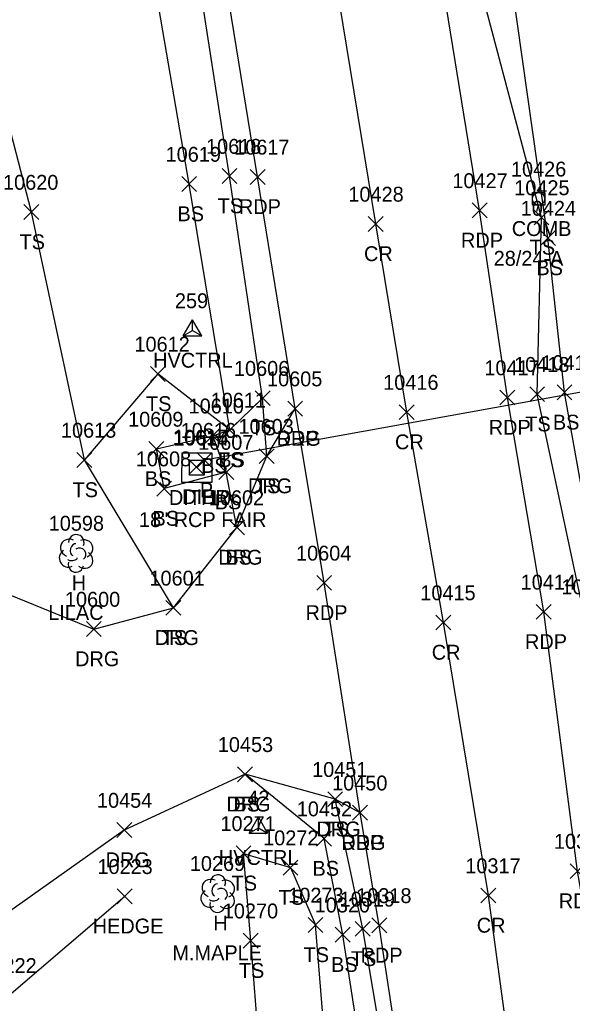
# Model space of a CAD drawing. Extents: x 1439173 to 1457902, y 641926 to 659889.
# Drawn here: x 1448100.1 to 1448174.4, y 647159.4 to 647291.7 of the extents above; entities that cross this region are included whole.
import ezdxf

# ---------------------------------------------------------------- set-up
doc = ezdxf.new("R2010")
doc.units = 0
for name, color, linetype in [('C_A', 7, 'Continuous'), ('C_I', 7, 'Continuous'), ('CPSM', 7, 'Continuous'), ('D_A', 7, 'Continuous'), ('D_C', 7, 'Continuous'), ('D_I', 7, 'Continuous'), ('D_TIC', 7, 'Continuous'), ('DCP', 7, 'Continuous'), ('DS', 7, 'Continuous'), ('L_A', 7, 'Continuous'), ('L_C', 7, 'Continuous'), ('L_I', 7, 'Continuous'), ('L_TIC', 7, 'Continuous'), ('LAHR', 7, 'Continuous'), ('LELB', 7, 'Continuous'), ('LTD', 7, 'Continuous'), ('P_A', 7, 'Continuous'), ('P_I', 7, 'Continuous'), ('P_TIC', 7, 'Continuous'), ('PET', 7, 'Continuous'), ('PRC', 7, 'Continuous'), ('R_A', 7, 'Continuous'), ('R_I', 7, 'Continuous'), ('R_TIC', 7, 'Continuous'), ('RDG', 7, 'Continuous'), ('U_A', 7, 'Continuous'), ('U_C', 7, 'Continuous'), ('U_I', 7, 'Continuous'), ('UP', 7, 'Continuous')]:
    doc.layers.add(name, color=color, linetype=linetype)

msp = doc.modelspace()

# ---------------------------------------------------------------- linework, layer by layer
at = {"layer": 'CPSM'}
for p, q in [((1448122.08, 647249.2), (1448123.33, 647251.36)), ((1448124.58, 647249.2), (1448123.33, 647251.36)), ((1448123.33, 647249.92), (1448123.33, 647251.36)), ((1448122.08, 647249.2), (1448123.33, 647249.92)), ((1448122.08, 647249.2), (1448124.58, 647249.2)), ((1448123.33, 647249.92), (1448123.33, 647249.92)), ((1448123.33, 647249.92), (1448124.58, 647249.2)), ((1448130.93, 647182.31), (1448132.18, 647184.48)), ((1448133.43, 647182.31), (1448132.18, 647184.48)), ((1448132.18, 647183.03), (1448132.18, 647184.48)), ((1448130.93, 647182.31), (1448132.18, 647183.03)), ((1448132.18, 647183.03), (1448132.18, 647183.03)), ((1448132.18, 647183.03), (1448133.43, 647182.31)), ((1448130.93, 647182.31), (1448133.43, 647182.31))]:
    msp.add_line(p, q, dxfattribs=at)
at = {"layer": 'D_TIC'}
for points in [[(1448123.94, 647231.48), (1448125.94, 647233.48)], [(1448125.94, 647231.48), (1448123.94, 647233.48)], [(1448122.84, 647230.56), (1448124.84, 647232.56)], [(1448124.84, 647230.56), (1448122.84, 647232.56)]]:
    msp.add_lwpolyline(points, dxfattribs=at)
at = {"layer": 'DCP'}
msp.add_lwpolyline([(1448193.73, 647244.88), (1448124.94, 647232.48)], dxfattribs=at)
at = {"layer": 'DS'}
for p, q in [((1448121.91, 647233.47), (1448125.91, 647233.47)), ((1448121.91, 647229.47), (1448121.92, 647233.47)), ((1448125.91, 647233.47), (1448125.91, 647229.47)), ((1448122.91, 647232.47), (1448124.91, 647232.47)), ((1448122.91, 647230.47), (1448122.91, 647232.47)), ((1448123.91, 647231.48), (1448123.91, 647231.48)), ((1448124.91, 647232.47), (1448124.91, 647230.47)), ((1448124.91, 647230.47), (1448122.91, 647230.47)), ((1448125.91, 647229.47), (1448121.91, 647229.47)), ((1448124.41, 647229.47), (1448124.91, 647229.47))]:
    msp.add_line(p, q, dxfattribs=at)
at = {"layer": 'L_TIC'}
for points in [[(1448127.3, 647269.69), (1448129.3, 647271.69)], [(1448129.3, 647269.69), (1448127.3, 647271.69)], [(1448121.87, 647268.62), (1448123.87, 647270.62)], [(1448123.87, 647268.62), (1448121.87, 647270.62)], [(1448100.66, 647264.85), (1448102.66, 647266.85)], [(1448102.66, 647264.85), (1448100.66, 647266.85)], [(1448169.26, 647264.12), (1448171.26, 647266.12)], [(1448171.26, 647264.12), (1448169.26, 647266.12)], [(1448170.13, 647261.36), (1448172.13, 647263.36)], [(1448172.13, 647261.36), (1448170.13, 647263.36)], [(1448117.67, 647243.08), (1448119.67, 647245.08)], [(1448119.67, 647243.08), (1448117.67, 647245.08)], [(1448168.68, 647240.35), (1448170.68, 647242.35)], [(1448170.68, 647240.35), (1448168.68, 647242.35)], [(1448172.35, 647240.59), (1448174.35, 647242.59)], [(1448174.35, 647240.59), (1448172.35, 647242.59)], [(1448131.75, 647239.82), (1448133.75, 647241.82)], [(1448133.75, 647239.82), (1448131.75, 647241.82)], [(1448131.75, 647239.82), (1448133.75, 647241.82)], [(1448133.75, 647239.82), (1448131.75, 647241.82)], [(1448125.04, 647234.76), (1448127.04, 647236.76)], [(1448127.04, 647234.76), (1448125.04, 647236.76)], [(1448125.04, 647234.76), (1448127.04, 647236.76)], [(1448127.04, 647234.76), (1448125.04, 647236.76)], [(1448127.35, 647235.54), (1448129.35, 647237.54)], [(1448129.35, 647235.54), (1448127.35, 647237.54)], [(1448127.35, 647235.54), (1448129.35, 647237.54)], [(1448129.35, 647235.54), (1448127.35, 647237.54)], [(1448117.47, 647232.98), (1448119.47, 647234.98)], [(1448119.47, 647232.98), (1448117.47, 647234.98)], [(1448107.79, 647231.5), (1448109.79, 647233.5)], [(1448109.79, 647231.5), (1448107.79, 647233.5)], [(1448107.79, 647231.5), (1448109.79, 647233.5)], [(1448109.79, 647231.5), (1448107.79, 647233.5)], [(1448132.3, 647232.02), (1448134.3, 647234.02)], [(1448134.3, 647232.02), (1448132.3, 647234.02)], [(1448126.87, 647229.87), (1448128.87, 647231.87)], [(1448128.87, 647229.87), (1448126.87, 647231.87)], [(1448126.87, 647229.87), (1448128.87, 647231.87)], [(1448128.87, 647229.87), (1448126.87, 647231.87)], [(1448118.51, 647227.65), (1448120.51, 647229.65)], [(1448120.51, 647227.65), (1448118.51, 647229.65)], [(1448128.31, 647222.42), (1448130.31, 647224.42)], [(1448130.31, 647222.42), (1448128.31, 647224.42)], [(1448119.76, 647211.61), (1448121.76, 647213.61)], [(1448121.76, 647211.61), (1448119.76, 647213.61)], [(1448129.4, 647189.22), (1448131.4, 647191.22)], [(1448131.4, 647189.22), (1448129.4, 647191.22)], [(1448141.51, 647185.87), (1448143.51, 647187.87)], [(1448143.51, 647185.87), (1448141.51, 647187.87)], [(1448140.02, 647180.57), (1448142.02, 647182.57)], [(1448142.02, 647180.57), (1448140.02, 647182.57)], [(1448129.18, 647178.59), (1448131.18, 647180.59)], [(1448131.18, 647178.59), (1448129.18, 647180.59)], [(1448135.5, 647176.67), (1448137.5, 647178.67)], [(1448137.5, 647176.67), (1448135.5, 647178.67)], [(1448113.21, 647172.81), (1448115.21, 647174.81)], [(1448115.21, 647172.81), (1448113.21, 647174.81)], [(1448138.87, 647168.96), (1448140.87, 647170.96)], [(1448140.87, 647168.96), (1448138.87, 647170.96)], [(1448138.87, 647168.96), (1448140.87, 647170.96)], [(1448140.87, 647168.96), (1448138.87, 647170.96)], [(1448142.52, 647167.64), (1448144.52, 647169.64)], [(1448144.52, 647167.64), (1448142.52, 647169.64)], [(1448145.22, 647168.43), (1448147.22, 647170.43)], [(1448147.22, 647168.43), (1448145.22, 647170.43)], [(1448130.15, 647166.84), (1448132.15, 647168.84)], [(1448132.15, 647166.84), (1448130.15, 647168.84)]]:
    msp.add_lwpolyline(points, dxfattribs=at)
at = {"layer": 'LAHR'}
msp.add_lwpolyline([(1448080.43, 647069.07), (1448093.61, 647079.44), (1448095.06, 647091.51), (1448086.71, 647103.9), (1448078.14, 647117.07), (1448077.76, 647130.82), (1448085.36, 647144.09), (1448090.66, 647151.08), (1448098.61, 647160.49), (1448114.21, 647173.81)], dxfattribs=at)
at = {"layer": 'LELB'}
for points in [[(1448120.76, 647212.61), (1448108.79, 647232.5), (1448101.66, 647265.85), (1448091.96, 647303.37), (1448087.69, 647349.91), (1448081.71, 647372.78), (1448075.06, 647380.71), (1448064.59, 647369.24), (1448071.83, 647383.64), (1448082.43, 647396.49), (1448090, 647400.06)], [(1448129.31, 647223.42), (1448127.87, 647230.87), (1448126.04, 647235.76), (1448128.35, 647236.54), (1448122.87, 647269.62), (1448116.31, 647308.01), (1448100.05, 647384.82), (1448090, 647400.06)], [(1448133.3, 647233.02), (1448132.75, 647240.82), (1448128.3, 647270.69), (1448122.37, 647308.82), (1448108.92, 647352.31), (1448105.74, 647385.66), (1448100.2, 647395.8)], [(1448218.87, 647009.85), (1448211.68, 647037.64), (1448203.49, 647060.79), (1448197.21, 647087.75), (1448189.33, 647126.51), (1448182.07, 647178.19), (1448178.74, 647211.52), (1448173.35, 647241.59), (1448171.13, 647262.36), (1448164.91, 647306.09), (1448160.17, 647352.33), (1448163.48, 647366.25), (1448176.17, 647372.56), (1448202.92, 647379.54), (1448231.83, 647385.8), (1448264.27, 647391.23)], [(1448318.72, 646901.59), (1448306.78, 646890.81), (1448285.86, 646882.18), (1448254.29, 646874), (1448240.89, 646872.84), (1448231.87, 646877.99), (1448226.58, 646889.32), (1448218.83, 646925.91), (1448215.41, 646953.32), (1448215.77, 646983.84), (1448212.6, 647008.1), (1448207.65, 647036.99), (1448200.2, 647061.38), (1448194.24, 647087.53), (1448187.46, 647126.05), (1448180.2, 647177.73), (1448176.03, 647211.44), (1448169.68, 647241.35), (1448170.26, 647265.12), (1448159.72, 647304.88), (1448154.05, 647351.77), (1448157.7, 647368.86)], [(1448132.75, 647240.82), (1448128.35, 647236.54), (1448118.67, 647244.08), (1448108.79, 647232.5)], [(1448127.87, 647230.87), (1448119.51, 647228.65), (1448118.47, 647233.98), (1448126.04, 647235.76)], [(1448168.91, 646942.17), (1448167.86, 646967.78), (1448165.8, 646978.9), (1448164.92, 647003.77), (1448165.55, 647019.86), (1448160.6, 647059.37), (1448156.48, 647083.87), (1448150.89, 647121.1), (1448143.52, 647168.64), (1448141.02, 647181.57), (1448130.4, 647190.22)], [(1448161.58, 647085.36), (1448154.23, 647121.81), (1448146.22, 647169.43), (1448142.51, 647186.87)], [(1448076.38, 647043.26), (1448093.93, 647044.08), (1448103.92, 647049.24), (1448139.38, 647055.43), (1448136.22, 647092.75), (1448134.08, 647114.21), (1448133.43, 647139.12), (1448131.15, 647167.84), (1448130.18, 647179.59), (1448136.5, 647177.67), (1448139.87, 647169.96)], [(1448130.86, 646961.58), (1448126.07, 646986.11), (1448126.32, 646998.3), (1448139.09, 647010.26), (1448141.33, 647023.97), (1448155.53, 647030.68), (1448152.51, 647049.15), (1448150.46, 647060.01), (1448145.77, 647091.44), (1448145.22, 647113.54), (1448142.33, 647139.61), (1448139.87, 647169.96)]]:
    msp.add_lwpolyline(points, dxfattribs=at)
at = {"layer": 'LTD'}
for p, q in [((1448107.66, 647219.99), (1448107.66, 647219.99)), ((1448107.66, 647219.99), (1448107.66, 647219.99)), ((1448126.7, 647174.22), (1448126.7, 647174.22)), ((1448126.7, 647174.22), (1448126.7, 647174.22))]:
    msp.add_line(p, q, dxfattribs=at)
for centre in [(1448107.7, 647221.42), (1448126.74, 647175.65)]:
    msp.add_arc(centre, 1.05, 335.5272, 180.9563, dxfattribs=at)
for centre, major_axis, ratio, start_param, end_param in [((1448106.86, 647220.65), (1.21, -0.51), 0.895232, 1.570796, 4.712389), ((1448107.45, 647220.44), (-0.208, -0.792), 0.645439, 3.141593, 6.283185), ((1448108.7, 647220.57), (-1.14, -0.48), 0.949671, 1.570796, 4.712389), ((1448106.57, 647219.28), (0.58, -1.04), 0.959034, 3.141593, 6.283185), ((1448108.16, 647219.82), (-0.5, 0.667), 0.989748, 3.141593, 6.283185), ((1448108.66, 647219.15), (-1.09, 0.79), 0.841452, 1.570796, 4.712389), ((1448107.66, 647218.49), (0.26, 1.06), 0.942809, 1.570796, 4.712389), ((1448107.2, 647219.24), (-0.625, -0.083), 0.423636, 0, 3.141593), ((1448125.9, 647174.89), (1.21, -0.51), 0.895232, 1.570796, 4.712389), ((1448127.74, 647174.8), (-1.14, -0.48), 0.949671, 1.570796, 4.712389), ((1448125.61, 647173.51), (0.58, -1.04), 0.959034, 3.141593, 6.283185), ((1448126.49, 647174.68), (-0.208, -0.792), 0.645439, 3.141593, 6.283185), ((1448127.2, 647174.05), (-0.5, 0.667), 0.989748, 3.141593, 6.283185), ((1448126.24, 647173.47), (-0.625, -0.083), 0.423636, 0, 3.141593), ((1448127.7, 647173.39), (-1.09, 0.79), 0.841452, 1.570796, 4.712389), ((1448126.7, 647172.72), (0.26, 1.06), 0.942809, 1.570796, 4.712389)]:
    msp.add_ellipse(centre, major_axis=major_axis, ratio=ratio, start_param=start_param, end_param=end_param, dxfattribs=at)
at = {"layer": 'P_TIC'}
for points in [[(1448131.08, 647269.58), (1448133.08, 647271.58)], [(1448133.08, 647269.58), (1448131.08, 647271.58)], [(1448160.94, 647265.07), (1448162.94, 647267.07)], [(1448162.94, 647265.07), (1448160.94, 647267.07)], [(1448146.96, 647263.25), (1448148.96, 647265.25)], [(1448148.96, 647263.25), (1448146.96, 647265.25)], [(1448164.67, 647239.9), (1448166.67, 647241.9)], [(1448166.67, 647239.9), (1448164.67, 647241.9)], [(1448136.14, 647238.41), (1448138.14, 647240.41)], [(1448138.14, 647238.41), (1448136.14, 647240.41)], [(1448151.13, 647237.94), (1448153.13, 647239.94)], [(1448153.13, 647237.94), (1448151.13, 647239.94)], [(1448140.04, 647214.97), (1448142.04, 647216.97)], [(1448142.04, 647214.97), (1448140.04, 647216.97)], [(1448169.55, 647211.07), (1448171.55, 647213.07)], [(1448171.55, 647211.07), (1448169.55, 647213.07)], [(1448156.07, 647209.64), (1448158.07, 647211.64)], [(1448158.07, 647209.64), (1448156.07, 647211.64)], [(1448144.86, 647184.05), (1448146.86, 647186.05)], [(1448146.86, 647184.05), (1448144.86, 647186.05)], [(1448174.09, 647176.2), (1448176.09, 647178.2)], [(1448176.09, 647176.2), (1448174.09, 647178.2)], [(1448162.11, 647172.92), (1448164.11, 647174.92)], [(1448164.11, 647172.92), (1448162.11, 647174.92)], [(1448147.44, 647168.9), (1448149.44, 647170.9)], [(1448149.44, 647168.9), (1448147.44, 647170.9)]]:
    msp.add_lwpolyline(points, dxfattribs=at)
at = {"layer": 'PET'}
for points in [[(1448210.31, 646953.97), (1448206.09, 646983.02), (1448202.29, 647007.11), (1448197.67, 647036.67), (1448193.54, 647061.45), (1448190, 647087.35), (1448184.11, 647125.89), (1448175.09, 647177.2), (1448170.55, 647212.07), (1448165.67, 647240.9), (1448161.94, 647266.07), (1448155.64, 647304.71), (1448148.08, 647351.45), (1448141.73, 647393.81), (1448136.16, 647427.92), (1448130.19, 647464.52), (1448121.44, 647517.9)], [(1448181.56, 646957.89), (1448177.35, 646983.4), (1448172.19, 647018.8), (1448165.15, 647059.49), (1448161.58, 647085.36), (1448155.74, 647121.99), (1448148.44, 647169.9), (1448145.86, 647185.05), (1448141.04, 647215.97), (1448137.14, 647239.41), (1448132.08, 647270.58), (1448125.76, 647309.48), (1448118.43, 647352.69), (1448115.22, 647372.15), (1448111.87, 647391.34), (1448106.1, 647427.2), (1448100.59, 647462), (1448092.58, 647512.26)]]:
    msp.add_lwpolyline(points, dxfattribs=at)
at = {"layer": 'PRC'}
msp.add_lwpolyline([(1448260.65, 646552.87), (1448253.95, 646593.27), (1448247.21, 646633.9), (1448241.99, 646670.3), (1448235.28, 646711.83), (1448227.36, 646761.05), (1448221.48, 646799.15), (1448208.45, 646883.94), (1448200.39, 646928.86), (1448192.53, 646980.53), (1448184.46, 647032.21), (1448180.05, 647061.28), (1448176.23, 647087.3), (1448169.96, 647123.71), (1448163.11, 647173.92), (1448157.07, 647210.64), (1448152.13, 647238.94), (1448147.96, 647264.25), (1448141.66, 647302.84), (1448134.08, 647349.96), (1448129.97, 647375), (1448122.13, 647423.97), (1448115.84, 647462.16), (1448107.04, 647514.44)], dxfattribs=at)
at = {"layer": 'R_TIC'}
for points in [[(1448136.14, 647238.41), (1448138.14, 647240.41)], [(1448138.14, 647238.41), (1448136.14, 647240.41)], [(1448132.3, 647232.02), (1448134.3, 647234.02)], [(1448134.3, 647232.02), (1448132.3, 647234.02)], [(1448128.31, 647222.42), (1448130.31, 647224.42)], [(1448130.31, 647222.42), (1448128.31, 647224.42)], [(1448119.76, 647211.61), (1448121.76, 647213.61)], [(1448121.76, 647211.61), (1448119.76, 647213.61)], [(1448109.06, 647208.76), (1448111.06, 647210.76)], [(1448111.06, 647208.76), (1448109.06, 647210.76)], [(1448129.4, 647189.22), (1448131.4, 647191.22)], [(1448131.4, 647189.22), (1448129.4, 647191.22)], [(1448141.51, 647185.87), (1448143.51, 647187.87)], [(1448143.51, 647185.87), (1448141.51, 647187.87)], [(1448144.86, 647184.05), (1448146.86, 647186.05)], [(1448146.86, 647184.05), (1448144.86, 647186.05)], [(1448113.15, 647181.72), (1448115.15, 647183.72)], [(1448115.15, 647181.72), (1448113.15, 647183.72)]]:
    msp.add_lwpolyline(points, dxfattribs=at)
at = {"layer": 'RDG'}
for points in [[(1448066.29, 647375.34), (1448057.69, 647354.33), (1448048.35, 647327.31), (1448044.92, 647307.56), (1448045.77, 647281.96), (1448051.01, 647260.43), (1448059.31, 647244.51), (1448071.38, 647232.61), (1448076.97, 647229.61), (1448092.6, 647216.86), (1448110.06, 647209.76), (1448120.76, 647212.61), (1448129.31, 647223.42), (1448133.3, 647233.02), (1448137.14, 647239.41)], [(1448145.86, 647185.05), (1448142.51, 647186.87), (1448130.4, 647190.22), (1448114.15, 647182.72), (1448094.04, 647168.51), (1448072.8, 647158.34), (1448057.44, 647150.98), (1448052.62, 647150.11), (1448043.75, 647148.8), (1448040.45, 647147.96), (1448029.03, 647147.1), (1448022.47, 647146.77), (1448014.18, 647149.26)]]:
    msp.add_lwpolyline(points, dxfattribs=at)
at = {"layer": 'UP'}
for p, q in [((1448170.12, 647269.3), (1448169.87, 647268.47)), ((1448169.04, 647266.8), (1448169.04, 647268.47)), ((1448169.04, 647268.47), (1448170.7, 647268.47)), ((1448169.87, 647267.63), (1448169.87, 647267.63)), ((1448170.7, 647268.47), (1448170.7, 647266.8)), ((1448170.7, 647266.8), (1448169.04, 647266.8)), ((1448169.62, 647265.97), (1448169.87, 647266.8))]:
    msp.add_line(p, q, dxfattribs=at)
msp.add_circle((1448169.87, 647267.63), 0.833, dxfattribs=at)

# ---------------------------------------------------------------- texts
at = {"layer": 'C_A'}
for p in [(1448118.03, 647244.92), (1448126.87, 647178.03)]:
    msp.add_text('HVCTRL', height=2, dxfattribs=at).set_placement(p)
at = {"layer": 'C_I'}
for s, p in [('259', (1448120.96, 647252.92)), ('42', (1448130.71, 647186.03))]:
    msp.add_text(s, height=2, dxfattribs=at).set_placement(p)
at = {"layer": 'D_A'}
for s, p in [('P', (1448124.32, 647227.48)), ('DITHR', (1448120.16, 647226.45)), ('DIB', (1448121.94, 647226.56))]:
    msp.add_text(s, height=2, dxfattribs=at).set_placement(p)
at = {"layer": 'D_C'}
msp.add_text('18" RCP FAIR', height=2, dxfattribs=at).set_placement((1448116.13, 647223.48))
at = {"layer": 'D_I'}
for s, p in [('10616', (1448121.74, 647235.48)), ('10615', (1448120.69, 647234.56)), ('10614', (1448120.78, 647234.45))]:
    msp.add_text(s, height=2, dxfattribs=at).set_placement(p)
at = {"layer": 'L_A'}
for s, p in [('TS', (1448126.71, 647265.69)), ('BS', (1448121.31, 647264.62)), ('TS', (1448100.07, 647260.85)), ('TS', (1448168.67, 647260.12)), ('BS', (1448169.57, 647257.36)), ('TS', (1448117.08, 647239.08)), ('TS', (1448168.08, 647236.35)), ('BS', (1448171.79, 647236.59)), ('TS', (1448131.16, 647235.82)), ('TS', (1448131.16, 647235.82)), ('BS', (1448124.48, 647230.76)), ('BS', (1448124.48, 647230.76)), ('TS', (1448126.76, 647231.54)), ('BS', (1448126.79, 647231.54)), ('BS', (1448116.91, 647228.98)), ('TS', (1448107.2, 647227.5)), ('TS', (1448107.2, 647227.5)), ('TS', (1448131.71, 647228.02)), ('BS', (1448126.31, 647225.87)), ('BS', (1448126.31, 647225.87)), ('BS', (1448117.95, 647223.65)), ('BS', (1448127.75, 647218.42)), ('H', (1448107.09, 647214.99)), ('TS', (1448119.17, 647207.61)), ('BS', (1448128.84, 647185.22)), ('TS', (1448140.92, 647181.87)), ('BS', (1448139.46, 647176.57)), ('TS', (1448128.59, 647174.59)), ('TS', (1448134.91, 647172.67)), ('HEDGE', (1448109.91, 647168.81)), ('H', (1448126.13, 647169.22)), ('TS', (1448138.27, 647164.96)), ('TS', (1448138.27, 647164.96)), ('BS', (1448141.96, 647163.64)), ('TS', (1448144.63, 647164.43)), ('TS', (1448129.56, 647162.84))]:
    msp.add_text(s, height=2, dxfattribs=at).set_placement(p)
at = {"layer": 'L_C'}
for s, p in [('LILAC', (1448103.93, 647210.99)), ('M.MAPLE', (1448120.63, 647165.22))]:
    msp.add_text(s, height=2, dxfattribs=at).set_placement(p)
at = {"layer": 'L_I'}
for s, p in [('10618', (1448125.15, 647273.69)), ('10619', (1448119.71, 647272.62)), ('10620', (1448097.85, 647268.85)), ('10425', (1448166.59, 647268.12)), ('10424', (1448167.46, 647265.36)), ('10612', (1448115.52, 647247.08)), ('10418', (1448166.57, 647244.35)), ('10419', (1448170.24, 647244.59)), ('10606', (1448128.9, 647243.82)), ('10606', (1448128.9, 647243.82)), ('10610', (1448122.8, 647238.76)), ('10610', (1448122.8, 647238.76)), ('10611', (1448125.77, 647239.54)), ('10611', (1448125.77, 647239.54)), ('10609', (1448114.67, 647236.98)), ('10603', (1448129.51, 647236.02)), ('10613', (1448105.64, 647235.5)), ('10613', (1448105.64, 647235.5)), ('10607', (1448124.08, 647233.87)), ('10607', (1448124.08, 647233.87)), ('10608', (1448115.71, 647231.65)), ('10602', (1448125.52, 647226.42)), ('10598', (1448103.99, 647222.99)), ('10601', (1448117.54, 647215.61)), ('10413', (1448172.93, 647214.44)), ('10453', (1448126.73, 647193.22)), ('10451', (1448139.41, 647189.87)), ('10452', (1448137.35, 647184.57)), ('10271', (1448127.08, 647182.59)), ('10272', (1448132.83, 647180.67)), ('10223', (1448110.54, 647176.81)), ('10269', (1448122.97, 647177.22)), ('10273', (1448136.2, 647172.96)), ('10273', (1448136.2, 647172.96)), ('10320', (1448139.76, 647171.64)), ('10319', (1448143.11, 647172.43)), ('10270', (1448127.4, 647170.84)), ('10222', (1448094.94, 647163.49))]:
    msp.add_text(s, height=2, dxfattribs=at).set_placement(p)
at = {"layer": 'P_A'}
for s, p in [('RDP', (1448129.57, 647265.58)), ('RDP', (1448159.43, 647261.07)), ('CR', (1448146.39, 647259.25)), ('RDP', (1448163.16, 647235.9)), ('RDP', (1448134.63, 647234.41)), ('CR', (1448150.56, 647233.94)), ('RDP', (1448138.53, 647210.97)), ('RDP', (1448168.04, 647207.07)), ('CR', (1448155.5, 647205.64)), ('RDP', (1448143.34, 647180.05)), ('RDP', (1448172.58, 647172.2)), ('CR', (1448161.55, 647168.92)), ('RDP', (1448145.93, 647164.9))]:
    msp.add_text(s, height=2, dxfattribs=at).set_placement(p)
at = {"layer": 'P_I'}
for s, p in [('10617', (1448128.93, 647273.58)), ('10427', (1448158.27, 647269.07)), ('10428', (1448144.29, 647267.25)), ('10417', (1448162.57, 647243.9)), ('10605', (1448133.35, 647242.41)), ('10416', (1448148.97, 647241.94)), ('10604', (1448137.25, 647218.97)), ('10414', (1448167.45, 647215.07)), ('10415', (1448153.96, 647213.64)), ('10450', (1448142.1, 647188.05)), ('10316', (1448171.93, 647180.2)), ('10317', (1448160.01, 647176.92)), ('10318', (1448145.34, 647172.9))]:
    msp.add_text(s, height=2, dxfattribs=at).set_placement(p)
at = {"layer": 'R_A'}
for p in [(1448134.63, 647234.41), (1448130.79, 647228.02), (1448126.8, 647218.42), (1448118.25, 647207.61), (1448107.54, 647204.76), (1448127.89, 647185.22), (1448140, 647181.87), (1448143.34, 647180.05), (1448111.64, 647177.72)]:
    msp.add_text('DRG', height=2, dxfattribs=at).set_placement(p)
at = {"layer": 'R_I'}
for s, p in [('10605', (1448133.35, 647242.41)), ('10603', (1448129.51, 647236.02)), ('10602', (1448125.52, 647226.42)), ('10601', (1448117.54, 647215.61)), ('10600', (1448106.17, 647212.76)), ('10453', (1448126.73, 647193.22)), ('10451', (1448139.41, 647189.87)), ('10450', (1448142.1, 647188.05)), ('10454', (1448110.48, 647185.72))]:
    msp.add_text(s, height=2, dxfattribs=at).set_placement(p)
at = {"layer": 'U_A'}
msp.add_text('COMB', height=2, dxfattribs=at).set_placement((1448166.26, 647262.63))
at = {"layer": 'U_C'}
msp.add_text('28/24-A', height=2, dxfattribs=at).set_placement((1448163.83, 647258.63))
at = {"layer": 'U_I'}
msp.add_text('10426', height=2, dxfattribs=at).set_placement((1448166.15, 647270.63))

doc.saveas('drawing.dxf')
